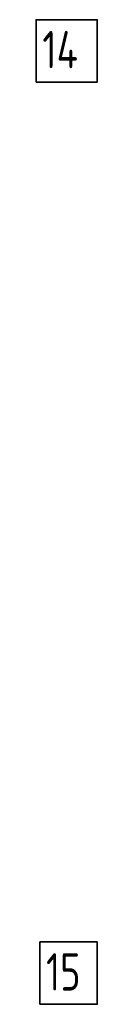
# Model space of a CAD drawing. Header units: millimetres. Extents: x -49773 to 2322955, y -3321 to 58485.
# Tile 339 of 580: x 1305539 to 1305837, y 22049 to 27316. Entities that reach past the tile are written whole.
import ezdxf

# ---------------------------------------------------------------- set-up
doc = ezdxf.new("R2010")
doc.units = ezdxf.units.MM
doc.layers.add('Арм.стержн. вертикальными 2', color=7, linetype='Continuous', lineweight=35, true_color=0x006e00)
doc.layers.add('Арм.стержн.горизонт. 2', color=202, linetype='Continuous', lineweight=35)
doc.styles.add('ISOCPEUR', font='txt')

msp = doc.modelspace()

# ---------------------------------------------------------------- linework, layer by layer
at = {"layer": 'Арм.стержн. вертикальными 2', "color": 7, "linetype": 'Continuous', "lineweight": 35, "transparency": 33554687}
msp.add_lwpolyline([(1305538.8, 26982.8), (1305865.5, 26982.8), (1305865.5, 27316.1), (1305538.8, 27316.1), (1305538.8, 26982.8)], dxfattribs=at)
at = {"layer": 'Арм.стержн.горизонт. 2', "color": 7, "linetype": 'Continuous', "lineweight": 35, "transparency": 33554687}
msp.add_lwpolyline([(1305558.8, 22049.5), (1305865.5, 22049.5), (1305865.5, 22382.8), (1305558.8, 22382.8), (1305558.8, 22049.5)], dxfattribs=at)

# ---------------------------------------------------------------- texts
at = {"layer": 'Арм.стержн. вертикальными 2', "color": 7, "linetype": 'Continuous', "lineweight": 25, "transparency": 33554687, "insert": (1305572.1, 27056.1), "char_height": 200, "width": 336.373, "attachment_point": 7, "style": 'ISOCPEUR'}
msp.add_mtext('\\W0.76;14', dxfattribs=at)
at = {"layer": 'Арм.стержн.горизонт. 2', "color": 7, "linetype": 'Continuous', "lineweight": 25, "transparency": 33554687, "insert": (1305592.1, 22122.8), "char_height": 200, "width": 314.851, "attachment_point": 7, "style": 'ISOCPEUR'}
msp.add_mtext('\\W0.75;15', dxfattribs=at)

doc.saveas('drawing.dxf')
